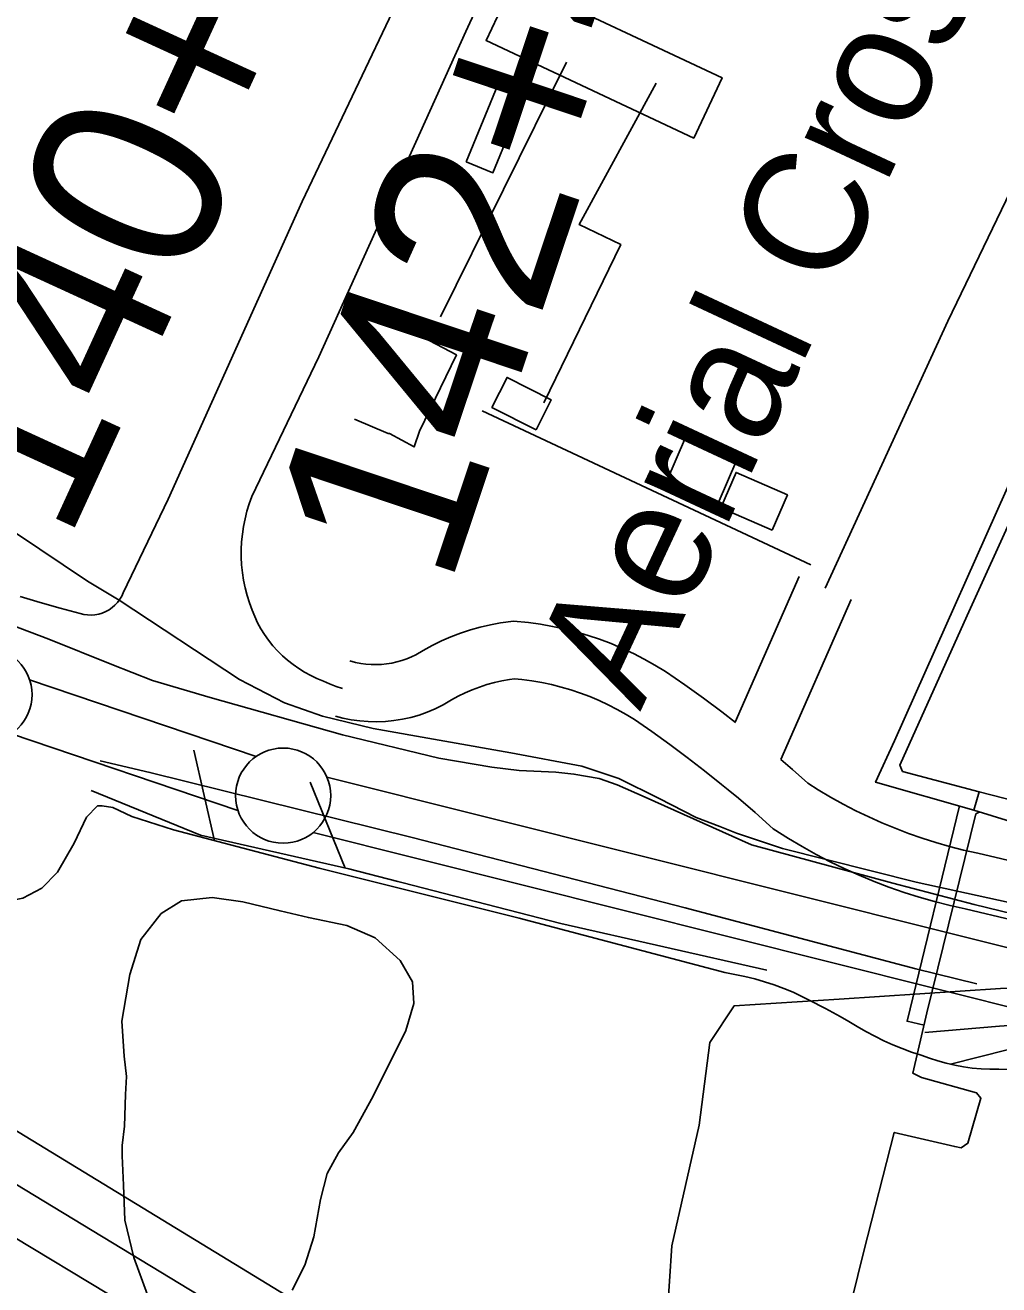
# Model space of a CAD drawing. Extents: x 3704301 to 3742427, y 506229 to 532009.
# Drawn here: x 3709708 to 3710220, y 522971 to 523633 of the extents above; entities that cross this region are included whole.
import ezdxf

# ---------------------------------------------------------------- set-up
doc = ezdxf.new("R2010")
doc.units = 0
for name, color, linetype in [('V-BLDG-OTLN', 7, 'Continuous'), ('V-FLOD-BASE', 7, 'Continuous'), ('V-LEVE-TOET', 7, 'Continuous'), ('V-ROAD-CNTR', 7, 'Continuous'), ('V-RRAP-FSHR', 7, 'Continuous'), ('V-SITE-OTLN', 7, 'Continuous'), ('V-SITE-VEGE', 7, 'Continuous'), ('V-SURV-IDEN', 7, 'Continuous'), ('V-SURV-LINE', 7, 'Continuous'), ('V-TOPO-DPTH', 7, 'Continuous'), ('V-TOPO-MINR', 7, 'Continuous'), ('V-TOPO-WATR', 7, 'Continuous'), ('V-UTIL-IDEN', 7, 'Continuous'), ('V-UTIL-LINE', 7, 'Continuous')]:
    doc.layers.add(name, color=color, linetype=linetype)

msp = doc.modelspace()

# ---------------------------------------------------------------- linework, layer by layer
at = {"layer": 'V-BLDG-OTLN'}
for points in [[(3709965.04, 523656.55), (3710074.2, 523605.36), (3710059.34, 523573.67), (3709950.18, 523624.86)], [(3709939.77, 523561.14), (3709957.61, 523604.61), (3709971.54, 523598.89), (3709953.71, 523555.42)], [(3709976.47, 523420.42), (3709953.27, 523432.19), (3709961.24, 523447.89), (3709984.44, 523436.12)], [(3710072.1, 523381.86), (3710045.11, 523393.62), (3710055.06, 523416.44), (3710082.04, 523404.68)], [(3710100.51, 523367.74), (3710073.52, 523379.5), (3710081.58, 523397.98), (3710108.56, 523386.23)]]:
    msp.add_lwpolyline(points, close=True, dxfattribs=at)
at = {"layer": 'V-FLOD-BASE'}
for points in [[(3709747.39, 523246.55), (3709773.44, 523240.46), (3709911.24, 523206.24), (3710054.73, 523169.2), (3710175.96, 523137.3), (3710208.16, 523129.34)], [(3710180.77, 523103.71), (3710220.04, 523107.12), (3710255.06, 523109.57), (3710269.73, 523109.13), (3710327.5, 523095.07), (3710441.16, 523064.11), (3710516.92, 523048.67), (3710575.16, 523035.56), (3710624.87, 523027.63), (3710661.81, 523018.73), (3710702.54, 523007.47), (3710730.48, 522998.07), (3710749.91, 522988.18), (3710757.97, 522982.52)]]:
    msp.add_lwpolyline(points, dxfattribs=at)
at = {"layer": 'V-LEVE-TOET'}
msp.add_line((3710128.64, 523116.39), (3710119.95, 523120.87), dxfattribs=at)
for points in [[(3710234.1, 523164.42), (3710206.64, 523170.98), (3710164.02, 523182.23), (3710089.67, 523202.41), (3710033.76, 523227.36), (3710019.08, 523233.95), (3710009.6, 523237.24), (3709996.35, 523239.57), (3709986.88, 523240.5), (3709967.47, 523241.4), (3709953.27, 523243.26), (3709925.34, 523247.92), (3709874.67, 523260.11), (3709805.05, 523279.82), (3709774.74, 523288.73), (3709753.42, 523297.2), (3709720.26, 523310.38), (3709679.52, 523325.9)], [(3709481.71, 523309.4), (3709502.36, 523300.61), (3709541.33, 523274.77), (3709581.48, 523243.62), (3709616.33, 523212.47), (3709629.33, 523200.71), (3709639.36, 523192.48), (3709660.02, 523181.34), (3709673, 523176.65), (3709684.79, 523173.14), (3709694.82, 523171.99), (3709706.6, 523174.37), (3709716.61, 523179.7), (3709724.84, 523187.97), (3709733.64, 523203.32), (3709740.09, 523216.89), (3709745.97, 523222.8), (3709748.33, 523222.8), (3709754.05, 523222.02)], [(3710119.95, 523120.87), (3710111.6, 523124.91), (3710106.64, 523126.93), (3710101.6, 523128.77), (3710096.5, 523130.42), (3710091.35, 523131.91), (3710086.14, 523133.2), (3710080.89, 523134.31), (3710075.6, 523135.24), (3709967.63, 523163.85), (3709862.5, 523190.1), (3709785.79, 523210.27), (3709764, 523217.32), (3709754.05, 523222.02)], [(3710139.58, 523110.3), (3710136.19, 523112.25), (3710128.64, 523116.39)], [(3710235.53, 523084.38), (3710219.6, 523084.47), (3710214.96, 523084.49), (3710210.34, 523084.71), (3710205.73, 523085.14), (3710201.14, 523085.77), (3710196.59, 523086.6), (3710192.07, 523087.64), (3710187.61, 523088.88), (3710183.21, 523090.31), (3710178.88, 523091.94), (3710173.84, 523093.54), (3710168.87, 523095.32), (3710163.97, 523097.29), (3710159.16, 523099.45), (3710154.42, 523101.79), (3710149.78, 523104.31), (3710145.24, 523107.01), (3710139.91, 523110.11), (3710139.58, 523110.3)]]:
    msp.add_lwpolyline(points, dxfattribs=at)
at = {"layer": 'V-ROAD-CNTR'}
for p, q in [((3710114.64, 523343.34), (3710081.03, 523266.83)), ((3710142.1, 523331.27), (3710105.16, 523247.18))]:
    msp.add_line(p, q, dxfattribs=at)
for points in [[(3710063.85, 523985.28), (3710005.98, 523863.14), (3709930.7, 523702.65), (3709853.54, 523540.27), (3709782.98, 523384.05), (3709759.45, 523334.81), (3709758.63, 523333.02), (3709757.36, 523330.97), (3709756.44, 523329.73), (3709755.09, 523328.29), (3709753.6, 523326.99), (3709751.98, 523325.86), (3709750.25, 523324.91), (3709748.43, 523324.15), (3709746.54, 523323.58), (3709744.59, 523323.22), (3709742.62, 523323.07), (3709740.65, 523323.14), (3709738.69, 523323.41), (3709736.78, 523323.88), (3709726.24, 523326.68), (3709715.77, 523329.67), (3709705.35, 523332.86)], [(3709874.72, 523284.48), (3709871.28, 523285.6), (3709867.91, 523286.92), (3709864.62, 523288.44), (3709861.25, 523289.79), (3709857.96, 523291.33), (3709854.76, 523293.06), (3709851.67, 523294.97), (3709848.7, 523297.06), (3709845.85, 523299.31), (3709843.13, 523301.72), (3709840.55, 523304.28), (3709838.13, 523306.99), (3709835.87, 523309.83), (3709833.77, 523312.79), (3709831.84, 523315.88), (3709830.1, 523319.06), (3709828.54, 523322.34), (3709827.17, 523325.71), (3709825.77, 523329.53), (3709824.55, 523333.41), (3709823.54, 523337.34), (3709822.71, 523341.33), (3709822.1, 523345.35), (3709821.68, 523349.39), (3709821.47, 523353.45), (3709821.46, 523357.52), (3709821.65, 523361.58), (3709822.05, 523365.63), (3709822.65, 523369.65), (3709823.45, 523373.64), (3709824.45, 523377.58), (3709825.64, 523381.47), (3709827.03, 523385.29), (3709862.32, 523458.67), (3709939.47, 523629.57), (3710006.27, 523773.95)], [(3710312.39, 523726.29), (3710256.34, 523609.04), (3710192.82, 523477.43), (3710128.37, 523337.3)], [(3710081.27, 523266.65), (3710074.01, 523272.24), (3710064.36, 523279.41), (3710054.59, 523286.41), (3710044.48, 523293.39), (3710038.89, 523296.81), (3710033.29, 523299.96), (3710027.58, 523302.89), (3710021.76, 523305.6), (3710015.84, 523308.09), (3710009.84, 523310.36), (3710003.75, 523312.4), (3709997.59, 523314.21), (3709991.36, 523315.78), (3709985.09, 523317.13), (3709978.76, 523318.23), (3709972.4, 523319.09), (3709964.52, 523319.86), (3709957.73, 523318.92), (3709952.4, 523317.93), (3709947.11, 523316.7), (3709941.89, 523315.25), (3709936.74, 523313.55), (3709931.66, 523311.63), (3709926.69, 523309.48), (3709921.81, 523307.11), (3709917.04, 523304.52), (3709913.25, 523302.24), (3709910.99, 523301.14), (3709908.46, 523300.08), (3709905.88, 523299.18), (3709903.26, 523298.44), (3709900.58, 523297.85), (3709897.88, 523297.41), (3709895.16, 523297.14), (3709892.43, 523297.03), (3709889.7, 523297.08), (3709886.97, 523297.3), (3709884.26, 523297.67), (3709881.58, 523298.2), (3709878.5, 523299)], [(3710227.07, 523162.83), (3710201.99, 523168.71), (3710194.07, 523170.49), (3710185.93, 523172.56), (3710177.85, 523174.87), (3710169.84, 523177.41), (3710161.91, 523180.18), (3710154.06, 523183.18), (3710146.3, 523186.4), (3710138.64, 523189.84), (3710131.08, 523193.51), (3710123.63, 523197.38), (3710116.28, 523201.47), (3710109.07, 523205.77), (3710101.14, 523210.81), (3710091.55, 523219.33), (3710082.83, 523226.81), (3710077.34, 523231.36), (3710073.98, 523234.14), (3710065, 523241.31), (3710055.9, 523248.32), (3710046.68, 523255.17), (3710037.34, 523261.87), (3710028.11, 523268.23), (3710023.71, 523270.93), (3710019.1, 523273.52), (3710014.39, 523275.94), (3710009.6, 523278.17), (3710004.72, 523280.22), (3709999.77, 523282.09), (3709994.75, 523283.78), (3709989.68, 523285.26), (3709984.55, 523286.56), (3709979.38, 523287.67), (3709974.16, 523288.58), (3709968.92, 523289.29), (3709965.14, 523289.66), (3709962.52, 523289.29), (3709958.52, 523288.55), (3709954.54, 523287.63), (3709950.61, 523286.53), (3709946.75, 523285.26), (3709942.93, 523283.82), (3709939.19, 523282.2), (3709935.52, 523280.42), (3709931.94, 523278.48), (3709927.59, 523275.85), (3709923.34, 523273.79), (3709919.19, 523272.05), (3709914.93, 523270.57), (3709910.59, 523269.33), (3709906.19, 523268.36), (3709901.74, 523267.65), (3709897.26, 523267.2), (3709892.76, 523267.02), (3709888.25, 523267.1), (3709883.75, 523267.46), (3709879.29, 523268.07), (3709874.88, 523268.95), (3709870.95, 523269.97)], [(3710233.78, 523192.07), (3710208.7, 523197.95), (3710201.07, 523199.66), (3710193.76, 523201.53), (3710186.51, 523203.6), (3710179.33, 523205.88), (3710172.21, 523208.37), (3710165.16, 523211.05), (3710158.2, 523213.94), (3710151.33, 523217.03), (3710144.54, 523220.32), (3710137.85, 523223.8), (3710131.27, 523227.47), (3710124.79, 523231.33), (3710119.26, 523234.84), (3710111.28, 523241.93), (3710105.15, 523247.19)], [(3710445.17, 523142.76), (3710390.63, 523129.41), (3710302.89, 523128.08), (3710220.59, 523126.88), (3710135.78, 523121.36), (3710080.51, 523117.72), (3710067.71, 523098.49), (3710062.09, 523055.07), (3710047.71, 522991.8), (3710044.03, 522936.12)]]:
    msp.add_lwpolyline(points, dxfattribs=at)
at = {"layer": 'V-RRAP-FSHR'}
for p, q in [((3709807.42, 523204.44), (3709796.62, 523252.06)), ((3709876.08, 523190.17), (3709857.63, 523235.38))]:
    msp.add_line(p, q, dxfattribs=at)
for points in [[(3709742.62, 523230.91), (3709800.09, 523207.43), (3709878.05, 523189.72), (3709903.73, 523183.12)], [(3710097.68, 523136.5), (3709989.46, 523161.09), (3709878.05, 523189.72), (3709800.09, 523207.43), (3709742.62, 523230.91)], [(3710723.21, 522984.66), (3710676.27, 522995.19), (3710635.21, 522998.44), (3710582.1, 523010.04), (3710546.29, 523014.6), (3710490.61, 523026.84), (3710410.92, 523046.19), (3710282.58, 523089.37), (3710253.89, 523102.14), (3710194.33, 523087.09)], [(3710194.33, 523087.09), (3710253.89, 523102.14), (3710282.58, 523089.37), (3710410.92, 523046.19), (3710490.61, 523026.84), (3710539.37, 523016.12)]]:
    msp.add_lwpolyline(points, dxfattribs=at)
at = {"layer": 'V-SITE-OTLN'}
for p, q in [((3709740.64, 523340.95), (3709702.86, 523366.2)), ((3709757.36, 523330.97), (3709740.64, 523340.95)), ((3709820.53, 523289.27), (3709757.36, 523330.97)), ((3709844.13, 523276.95), (3709820.53, 523289.27)), ((3709864.19, 523269.93), (3709844.13, 523276.95)), ((3709890.73, 523263.5), (3709864.19, 523269.93)), ((3709963.25, 523250.71), (3709890.73, 523263.5)), ((3710000.41, 523243.73), (3709963.25, 523250.71)), ((3710019.87, 523237.29), (3710000.41, 523243.73)), ((3710041.11, 523226.73), (3710019.87, 523237.29)), ((3710060.59, 523216.76), (3710041.11, 523226.73)), ((3710072.98, 523212.07), (3710060.59, 523216.76)), ((3710081.83, 523208.56), (3710072.98, 523212.07)), ((3710106.01, 523200.37), (3710081.83, 523208.56)), ((3710176.19, 523182.85), (3710106.01, 523200.37)), ((3710329.52, 523149.03), (3710176.19, 523182.85))]:
    msp.add_line(p, q, dxfattribs=at)
at = {"layer": 'V-SITE-VEGE'}
msp.add_lwpolyline([(3709772.2, 522965.93), (3709765.02, 522985.54), (3709760.22, 523005.15), (3709759.58, 523023.58), (3709758.95, 523039.04), (3709758.93, 523044.4), (3709760.1, 523054.51), (3709760.65, 523071.16), (3709761.22, 523080.68), (3709760.01, 523091.38), (3709758.78, 523109.81), (3709762.88, 523134.2), (3709768.78, 523152.65), (3709779.46, 523166.35), (3709790.14, 523172.92), (3709806.19, 523174.74), (3709822.26, 523172.4), (3709841.89, 523167.69), (3709856.77, 523164.16), (3709877, 523160.04), (3709891.88, 523153.54), (3709904.99, 523141.68), (3709911.56, 523130.39), (3709912.18, 523119.1), (3709908.05, 523104.81), (3709890.89, 523070.29), (3709880.23, 523051.23), (3709872.52, 523040.51), (3709866.6, 523029.79), (3709863.07, 523016.1), (3709859.55, 522996.47), (3709854.82, 522981.59), (3709848.31, 522968.49)], dxfattribs=at)
at = {"layer": 'V-SURV-LINE'}
for points in [[(3709710.24, 523289.08), (3709829.35, 523248.83)], [(3709819.76, 523220.4), (3709700.65, 523260.66)], [(3709866.5, 523237.92), (3710520.39, 523074.12)], [(3710513.11, 523045.02), (3709859.22, 523208.81)]]:
    msp.add_lwpolyline(points, dxfattribs=at)
for centre in [(3709686.52, 523281.27), (3709843.49, 523228.22)]:
    msp.add_circle(centre, 25, dxfattribs=at)
at = {"layer": 'V-TOPO-DPTH'}
for points in [[(3709546.39, 523147.71), (3710477.48, 522580.05), (3710480.04, 522578.5), (3710482.59, 522576.95), (3710485.16, 522575.42), (3710487.72, 522573.89), (3710489.16, 522573.03), (3710491.02, 522571.96), (3710492.91, 522570.92), (3710494.82, 522569.95), (3710496.75, 522569), (3710498.97, 522567.96), (3710502.04, 522566.58), (3710505.16, 522565.28), (3710508.31, 522564.11), (3710511.51, 522563.02), (3711540.57, 522233.39)], [(3709611, 523051.13), (3710304.55, 522633), (3710333.03, 522615.89), (3710361.56, 522598.84), (3710390.13, 522581.88), (3710418.75, 522564.98), (3710435.27, 522555.26), (3710455.79, 522543.52), (3710476.49, 522532.13), (3710497.46, 522521.24), (3710518.61, 522510.7), (3710545.04, 522497.94), (3710579.81, 522481.91), (3710614.93, 522466.74), (3710650.58, 522452.85), (3710686.58, 522439.81), (3711404.97, 522194.29)], [(3711404.97, 522194.29), (3710686.58, 522439.81), (3710650.58, 522452.85), (3710614.93, 522466.74), (3710579.81, 522481.91), (3710545.04, 522497.94), (3710518.61, 522510.7), (3710497.46, 522521.24), (3710476.49, 522532.13), (3710455.79, 522543.52), (3710435.27, 522555.26), (3710418.75, 522564.98), (3710390.13, 522581.88), (3710361.56, 522598.84), (3710333.03, 522615.89), (3710304.55, 522633), (3709611, 523051.13)]]:
    msp.add_lwpolyline(points, dxfattribs=at)
at = {"layer": 'V-TOPO-MINR'}
for points in [[(3711472.21, 522214.06), (3710597.67, 522502.8), (3710578.3, 522509.6), (3710559.13, 522516.89), (3710540.24, 522524.89), (3710521.54, 522533.37), (3710507.73, 522539.95), (3710496.17, 522545.65), (3710484.71, 522551.56), (3710473.42, 522557.77), (3710462.24, 522564.18), (3710453.42, 522569.4), (3710437.93, 522578.6), (3710422.46, 522587.83), (3710407.01, 522597.11), (3710391.59, 522606.43), (3709579.82, 523098.74)], [(3711404.97, 522194.29), (3710686.58, 522439.81), (3710650.58, 522452.85), (3710614.93, 522466.74), (3710579.81, 522481.91), (3710545.04, 522497.94), (3710518.61, 522510.7), (3710497.46, 522521.24), (3710476.49, 522532.13), (3710455.79, 522543.52), (3710435.27, 522555.26), (3710418.75, 522564.98), (3710390.13, 522581.88), (3710361.56, 522598.84), (3710333.03, 522615.89), (3710304.55, 522633), (3709611, 523051.13)]]:
    msp.add_lwpolyline(points, dxfattribs=at)
at = {"layer": 'V-TOPO-WATR'}
msp.add_lwpolyline([(3711540.57, 522233.39), (3710511.51, 522563.02), (3710508.31, 522564.11), (3710505.16, 522565.28), (3710502.04, 522566.58), (3710498.97, 522567.96), (3710496.75, 522569), (3710494.82, 522569.95), (3710492.91, 522570.92), (3710491.02, 522571.96), (3710489.16, 522573.03), (3710487.72, 522573.89), (3710485.16, 522575.42), (3710482.59, 522576.95), (3710480.04, 522578.5), (3710477.48, 522580.05), (3709546.39, 523147.71)], dxfattribs=at)
at = {"layer": 'V-UTIL-LINE'}
for p, q in [((3709992.47, 523613.57), (3709926.26, 523479.76)), ((3709948.16, 523430.35), (3710120.87, 523349.51))]:
    msp.add_line(p, q, dxfattribs=at)
for points in [[(3710341.79, 523653.08), (3710301.78, 523561.18), (3710283.41, 523523.27), (3710234.46, 523412.88), (3710164.79, 523257.01), (3710154.9, 523235.22), (3710206.52, 523220.67), (3710209.34, 523230.14), (3710169.08, 523240.93), (3710167.66, 523244.24), (3710202.96, 523322.89), (3710280.64, 523493.45), (3710332.91, 523604.32), (3710388.92, 523734.6)], [(3710039.6, 523602.5), (3709999.16, 523528.21), (3710020.96, 523517.67), (3709980.54, 523434.55)], [(3709916.87, 523469.14), (3709934.55, 523459.76), (3709915.22, 523419.68), (3709915.22, 523419.68), (3709912.29, 523411.43), (3709899.32, 523418.46), (3709898.73, 523418.46), (3709881.05, 523426.07)], [(3710209.34, 523230.14), (3710348.56, 523194.51), (3710573.03, 523136.36), (3710627.19, 523246.76), (3710643.18, 523288.92), (3710669.7, 523280.94), (3710658.45, 523237.84), (3710785.38, 523195.55), (3710898.11, 523158.43), (3711051.58, 523103.43), (3711101.99, 523084.72)], [(3711098.2, 523077.4), (3710957.35, 523121.19), (3710779.73, 523183.23), (3710639.52, 523234.01), (3710611.27, 523176.21), (3710583.96, 523118.4), (3710427.21, 523158.26), (3710250.09, 523207.05), (3710206.52, 523220.67)], [(3710209.74, 523219.67), (3710207.59, 523218.65), (3710181.88, 523114.19), (3710174.46, 523082.45), (3710179.08, 523080.16), (3710207.94, 523072.15), (3710210.25, 523069.27), (3710203.39, 523045.61), (3710199.93, 523043.29), (3710196.47, 523043.86), (3710164.73, 523051.28), (3710148.73, 522988.96), (3710123.59, 522887.38)], [(3710180.34, 523107.62), (3710171.45, 523109.69), (3710198.93, 523222.81)]]:
    msp.add_lwpolyline(points, dxfattribs=at)

# ---------------------------------------------------------------- texts
at = {"layer": 'V-SURV-IDEN'}
for s, rotation, p in [('140+76.3', 65.35725, (3709729.77, 523359.91)), ('142+42.0', 71.47871, (3709930.46, 523336.1))]:
    msp.add_text(s, height=100, rotation=rotation, dxfattribs=at).set_placement(p)
at = {"layer": 'V-UTIL-IDEN'}
msp.add_text("Aerial Crossing Vert. Clearance 175' above H.W.", height=63.9999, rotation=65, dxfattribs=at).set_placement((3710031.14, 523272.04))

doc.saveas('drawing.dxf')
